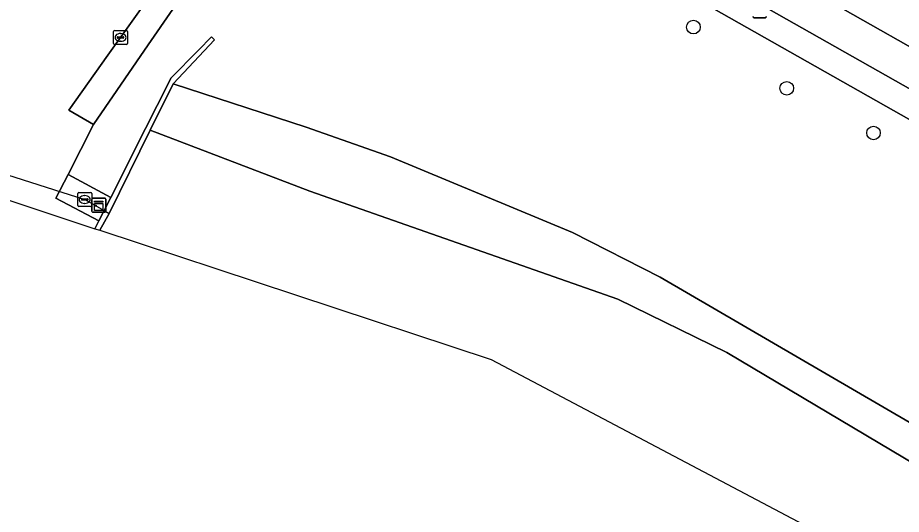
# Model space of a CAD drawing. Extents: x 162184 to 163154, y 385507 to 386516.
# Drawn here: x 162587.2 to 162650.7, y 385551.7 to 385587.5 of the extents above; entities that cross this region are included whole.
import ezdxf

# ---------------------------------------------------------------- set-up
doc = ezdxf.new("R2010")
doc.units = 0
for name, color, linetype in [('IMGEO_Berm_groen', 7, 'Continuous'), ('IMGEO_Boom', 7, 'Continuous'), ('IMGEO_Duiker', 7, 'Continuous'), ('IMGEO_Fietspad_gesloten', 7, 'Continuous'), ('IMGEO_Groenvoorziening', 7, 'Continuous'), ('IMGEO_Kast', 7, 'Continuous'), ('IMGEO_Kolk', 7, 'Continuous'), ('IMGEO_Lichtmast', 7, 'Continuous'), ('IMGEO_Muur', 7, 'Continuous'), ('IMGEO_Oever', 7, 'Continuous'), ('IMGEO_Rioolput', 7, 'Continuous'), ('IMGEO_Terreindeel_open', 7, 'Continuous'), ('IMGEO_Terreindeel_zand', 7, 'Continuous'), ('IMGEO_Voetpad_open', 7, 'Continuous'), ('IMGEO_Waterloop', 7, 'Continuous')]:
    doc.layers.add(name, color=color, linetype=linetype)

msp = doc.modelspace()

# ---------------------------------------------------------------- linework, layer by layer
at = {"layer": 'IMGEO_Berm_groen'}
msp.add_lwpolyline([(162651.039, 385588.774), (162630.682, 385600.893), (162616.947, 385609.274), (162616.047, 385609.793), (162616.061, 385609.78), (162616.089, 385609.749), (162616.115, 385609.715), (162616.137, 385609.679), (162616.156, 385609.641), (162616.172, 385609.602), (162616.184, 385609.562), (162616.193, 385609.52), (162616.197, 385609.478), (162616.198, 385609.436), (162616.196, 385609.394), (162616.189, 385609.352), (162616.179, 385609.311), (162616.165, 385609.271), (162614.857, 385606.949), (162616.598, 385605.937), (162616.56, 385605.764), (162618.991, 385603.985), (162621.002, 385602.569), (162683.973, 385566.887)], dxfattribs=at)
at = {"layer": 'IMGEO_Boom'}
for centre in [(162635.774, 385586.776), (162642.483, 385582.374), (162648.717, 385579.163)]:
    msp.add_circle(centre, 0.489, dxfattribs=at)
at = {"layer": 'IMGEO_Duiker'}
msp.add_lwpolyline([(162573.241, 385580.679), (162573.488, 385580.537), (162574.731, 385579.887), (162592.015, 385574.377), (162593.406, 385573.582), (162593.764, 385573.377)], dxfattribs=at)
at = {"layer": 'IMGEO_Fietspad_gesloten'}
msp.add_lwpolyline([(162610.499, 385604.784), (162611.006, 385604.828), (162611.543, 385604.827), (162612.078, 385604.779), (162612.606, 385604.683), (162613.124, 385604.54), (162613.626, 385604.352), (162614.11, 385604.119), (162614.571, 385603.845), (162615.006, 385603.53), (162615.411, 385603.177), (162617.855, 385601.426), (162618.685, 385600.857), (162619.504, 385600.371), (162682.739, 385564.55), (162694.923, 385557.663), (162727.999, 385538.892), (162732.32, 385536.424), (162733.635, 385538.717), (162697.631, 385559.17), (162683.973, 385566.887), (162621.002, 385602.569)], dxfattribs=at)
at = {"layer": 'IMGEO_Groenvoorziening'}
for points in [[(162681.789, 385562.87), (162618.535, 385598.702), (162618.026, 385599.004), (162611.754, 385602.429)], [(162598.341, 385588.069), (162596.565, 385585.502), (162592.641, 385579.774), (162590.818, 385576.183), (162593.882, 385574.526), (162596.381, 385579.48), (162598.052, 385582.794), (162598.213, 385583.114), (162600.188, 385585.116), (162601.137, 385586.079), (162601.347, 385585.847), (162598.361, 385582.699), (162607.928, 385579.576), (162613.996, 385577.446), (162627.071, 385572.013), (162633.384, 385568.792), (162661.319, 385552.517)]]:
    msp.add_lwpolyline(points, dxfattribs=at)
at = {"layer": 'IMGEO_Kast'}
for p, q in [((162592.602, 385574.47), (162593.443, 385574.47)), ((162593.443, 385574.47), (162592.602, 385574.47)), ((162592.527, 385573.545), (162592.527, 385574.386)), ((162592.527, 385574.386), (162592.527, 385573.545)), ((162593.527, 385574.395), (162593.527, 385573.554)), ((162593.527, 385573.554), (162593.527, 385574.395)), ((162593.452, 385573.47), (162592.611, 385573.47)), ((162592.611, 385573.47), (162593.452, 385573.47))]:
    msp.add_line(p, q, dxfattribs=at)
for points in [[(162592.722, 385574.26), (162593.322, 385574.26), (162593.322, 385574.175), (162592.722, 385574.175), (162592.722, 385574.26)], [(162592.722, 385574.085), (162593.322, 385574.085), (162593.322, 385573.596), (162592.722, 385573.596), (162592.722, 385574.085)]]:
    msp.add_lwpolyline(points, dxfattribs=at)
msp.add_circle((162592.806, 385573.934), 0.0377, dxfattribs=at)
for centre, start, end in [((162592.605, 385574.392), 92.4484, 184.28452), ((162592.605, 385574.392), 92.4484, 184.28452), ((162593.449, 385574.392), 2.4484, 94.28452), ((162593.449, 385574.392), 2.4484, 94.28452), ((162592.605, 385573.548), 182.4484, 274.28452), ((162592.605, 385573.548), 182.4484, 274.28452), ((162593.449, 385573.548), 272.4484, 4.28452), ((162593.449, 385573.548), 272.4484, 4.28452)]:
    msp.add_arc(centre, 0.0779, start, end, dxfattribs=at)
at = {"layer": 'IMGEO_Kolk'}
for p, q in [((162594.167, 385586.532), (162595.019, 385586.532)), ((162594.092, 385585.606), (162594.092, 385586.458)), ((162594.351, 385586.026), (162594.351, 385586.038)), ((162594.789, 385585.989), (162594.391, 385585.989)), ((162594.394, 385586.075), (162594.792, 385586.075)), ((162594.58, 385586.312), (162594.605, 385586.312)), ((162594.835, 385586.038), (162594.835, 385586.026)), ((162595.093, 385586.458), (162595.093, 385585.606)), ((162595.019, 385585.532), (162594.167, 385585.532)), ((162594.603, 385585.752), (162594.578, 385585.752))]:
    msp.add_line(p, q, dxfattribs=at)
for points in [[(162594.167, 385586.532), (162595.019, 385586.532)], [(162594.092, 385585.606), (162594.092, 385586.458)], [(162595.093, 385586.458), (162595.093, 385585.606)], [(162595.019, 385585.532), (162594.167, 385585.532)]]:
    msp.add_lwpolyline(points, dxfattribs=at)
for centre, radius, start, end in [((162594.169, 385586.456), 0.0765, 91.55205, 178.44795), ((162594.169, 385586.456), 0.0765, 91.55205, 178.44795), ((162595.017, 385586.456), 0.0765, 1.55205, 88.44795), ((162595.017, 385586.456), 0.0765, 1.55205, 88.44795), ((162594.391, 385586.035), 0.0403, 85.87752, 175.75265), ((162594.388, 385586.025), 0.0366, 178.93798, 274.71019), ((162594.792, 385586.032), 0.043, 264.86636, 352.45326), ((162594.796, 385586.037), 0.0386, 1.73085, 96.63898), ((162594.169, 385585.608), 0.0765, 181.55205, 268.44795), ((162594.169, 385585.608), 0.0765, 181.55205, 268.44795), ((162595.017, 385585.608), 0.0765, 271.55205, 358.44795), ((162595.017, 385585.608), 0.0765, 271.55205, 358.44795)]:
    msp.add_arc(centre, radius, start, end, dxfattribs=at)
for centre, major_axis, ratio, start_param, end_param in [((162594.579, 385586.032), (-0.387, 0.002), 0.722429, 4.712389, 7.853982), ((162594.604, 385586.032), (-0.39, 0.002), 0.717154, 1.570796, 4.712389)]:
    msp.add_ellipse(centre, major_axis=major_axis, ratio=ratio, start_param=start_param, end_param=end_param, dxfattribs=at)
at = {"layer": 'IMGEO_Lichtmast'}
for p, q in [((162640.931, 385587.452), (162640.141, 385587.452)), ((162640.141, 385587.452), (162640.931, 385587.452))]:
    msp.add_line(p, q, dxfattribs=at)
for centre, start, end in [((162640.141, 385587.552), 180, 270), ((162640.141, 385587.552), 180, 270), ((162640.931, 385587.552), 270, 0), ((162640.931, 385587.552), 270, 0)]:
    msp.add_arc(centre, 0.1, start, end, dxfattribs=at)
at = {"layer": 'IMGEO_Muur'}
msp.add_lwpolyline([(162593.099, 385572.164), (162593.099, 385572.164), (162593.764, 385573.377), (162596.716, 385579.363), (162598.361, 385582.699), (162601.347, 385585.847), (162601.137, 385586.079), (162600.188, 385585.116), (162598.213, 385583.114), (162598.052, 385582.794), (162596.381, 385579.48), (162593.882, 385574.526), (162593.434, 385573.637), (162593.406, 385573.582), (162593.028, 385572.833), (162592.749, 385572.279)], close=True, dxfattribs=at)
at = {"layer": 'IMGEO_Oever'}
msp.add_lwpolyline([(162661.319, 385552.517), (162633.384, 385568.792), (162627.071, 385572.013), (162613.996, 385577.446), (162607.928, 385579.576), (162598.361, 385582.699), (162596.716, 385579.363), (162608.209, 385574.971), (162630.346, 385567.202), (162638.183, 385563.375), (162699.894, 385526.656)], dxfattribs=at)
at = {"layer": 'IMGEO_Rioolput'}
for p, q in [((162591.514, 385573.951), (162591.514, 385574.803)), ((162591.589, 385574.877), (162592.441, 385574.877)), ((162592.002, 385574.657), (162592.027, 385574.657)), ((162592.515, 385574.803), (162592.515, 385573.951)), ((162592.441, 385573.877), (162591.589, 385573.877)), ((162591.773, 385574.371), (162591.773, 385574.383)), ((162592.211, 385574.334), (162591.813, 385574.334)), ((162591.816, 385574.42), (162592.214, 385574.42)), ((162592.025, 385574.097), (162592, 385574.097)), ((162592.257, 385574.383), (162592.257, 385574.371))]:
    msp.add_line(p, q, dxfattribs=at)
for points in [[(162591.514, 385573.951), (162591.514, 385574.803)], [(162591.589, 385574.877), (162592.441, 385574.877)], [(162592.515, 385574.803), (162592.515, 385573.951)], [(162592.441, 385573.877), (162591.589, 385573.877)]]:
    msp.add_lwpolyline(points, dxfattribs=at)
for centre, radius, start, end in [((162591.591, 385574.801), 0.0765, 91.55205, 178.44795), ((162591.591, 385574.801), 0.0765, 91.55205, 178.44795), ((162592.439, 385574.801), 0.0765, 1.55205, 88.44795), ((162592.439, 385574.801), 0.0765, 1.55205, 88.44795), ((162591.591, 385573.953), 0.0765, 181.55205, 268.44795), ((162591.591, 385573.953), 0.0765, 181.55205, 268.44795), ((162591.813, 385574.38), 0.0403, 85.87752, 175.75265), ((162591.81, 385574.37), 0.0366, 178.93798, 274.71019), ((162592.214, 385574.377), 0.043, 264.86636, 352.45326), ((162592.218, 385574.382), 0.0386, 1.73085, 96.63898), ((162592.439, 385573.953), 0.0765, 271.55205, 358.44795), ((162592.439, 385573.953), 0.0765, 271.55205, 358.44795)]:
    msp.add_arc(centre, radius, start, end, dxfattribs=at)
for centre, major_axis, ratio, start_param, end_param in [((162592.001, 385574.377), (-0.387, 0.002), 0.722429, 4.712389, 7.853982), ((162592.026, 385574.377), (-0.39, 0.002), 0.717154, 1.570796, 4.712389)]:
    msp.add_ellipse(centre, major_axis=major_axis, ratio=ratio, start_param=start_param, end_param=end_param, dxfattribs=at)
at = {"layer": 'IMGEO_Terreindeel_open'}
msp.add_lwpolyline([(162593.882, 385574.526), (162590.818, 385576.183), (162589.928, 385574.483), (162593.028, 385572.833), (162593.406, 385573.582), (162593.434, 385573.637)], close=True, dxfattribs=at)
at = {"layer": 'IMGEO_Terreindeel_zand'}
msp.add_lwpolyline([(162575.381, 385578.011), (162582.938, 385575.517), (162592.749, 385572.279), (162593.028, 385572.833), (162589.928, 385574.483), (162590.818, 385576.183), (162592.641, 385579.774), (162590.877, 385580.811), (162593.681, 385584.748), (162595.904, 385587.869), (162597.119, 385589.586)], dxfattribs=at)
at = {"layer": 'IMGEO_Voetpad_open'}
msp.add_lwpolyline([(162619.504, 385600.371), (162618.685, 385600.857), (162617.855, 385601.426), (162615.411, 385603.177), (162615.006, 385603.53), (162614.571, 385603.845), (162614.11, 385604.119), (162613.626, 385604.352), (162613.124, 385604.54), (162612.606, 385604.683), (162611.754, 385602.429), (162618.026, 385599.004), (162618.535, 385598.702), (162681.789, 385562.87), (162695.705, 385554.996), (162731.358, 385534.747), (162732.32, 385536.424), (162727.999, 385538.892), (162694.923, 385557.663), (162682.739, 385564.55)], close=True, dxfattribs=at)
msp.add_lwpolyline([(162597.119, 385589.586), (162595.904, 385587.869), (162593.681, 385584.748), (162590.877, 385580.811), (162592.641, 385579.774), (162596.565, 385585.502), (162598.341, 385588.069)], dxfattribs=at)
at = {"layer": 'IMGEO_Waterloop'}
msp.add_lwpolyline([(162593.099, 385572.164), (162621.241, 385562.877), (162716.185, 385512.718), (162716.695, 385514.163), (162716.69, 385514.163), (162713.736, 385514.625), (162711.392, 385515.809), (162707.273, 385518.464), (162704.841, 385522.147), (162699.894, 385526.656), (162638.183, 385563.375), (162630.346, 385567.202), (162608.209, 385574.971), (162596.716, 385579.363), (162593.764, 385573.377), (162593.099, 385572.164)], close=True, dxfattribs=at)

doc.saveas('drawing.dxf')
